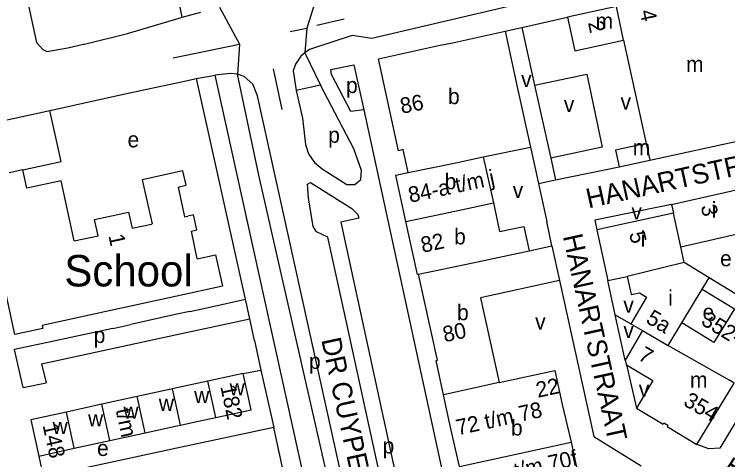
# Model space of a CAD drawing. Extents: x 159294 to 161936, y 384538 to 386517.
# Drawn here: x 160658.6 to 160840.4, y 385793.9 to 385907.4 of the extents above; entities that cross this region are included whole.
import ezdxf

# ---------------------------------------------------------------- set-up
doc = ezdxf.new("R2010")
doc.units = 0
for name, color, linetype in [('BLT_Basislijn', 7, 'Continuous'), ('BLT_Bebouwing', 7, 'Continuous'), ('BLT_Bebouwing_beschrifting', 7, 'Continuous'), ('BLT_Centroide', 7, 'Continuous'), ('BLT_Huisnummer', 7, 'Continuous'), ('BLT_Huisnummer_reeks', 7, 'Continuous'), ('BLT_Onderverdeling_panden', 7, 'Continuous'), ('BLT_Straatnaam', 7, 'Continuous'), ('BLT_Vlakafsluiter', 7, 'Continuous')]:
    doc.layers.add(name, color=color, linetype=linetype)

msp = doc.modelspace()

# ---------------------------------------------------------------- linework, layer by layer
at = {"layer": 'BLT_Basislijn'}
for p, q in [((160701.43, 385906.61), (160700, 385913.54)), ((160701.43, 385906.61), (160706.13, 385907.93)), ((160700, 385906.19), (160701.43, 385906.61)), ((160735.67, 385904.56), (160742.67, 385906.17)), ((160787.99, 385903.99), (160799.6, 385906.6)), ((160728.89, 385902.98), (160733.17, 385903.85)), ((160783.69, 385903.02), (160787.99, 385903.99)), ((160787.99, 385903.99), (160791.22, 385889.3)), ((160672.25, 385898.78), (160676.26, 385899.72)), ((160699.08, 385896.27), (160715.96, 385899.78)), ((160732.63, 385897.5), (160736.63, 385889.29)), ((160724.58, 385893.47), (160726.81, 385883.1)), ((160700, 385889.9), (160705.04, 385890.96)), ((160705.04, 385890.96), (160709.81, 385891.87)), ((160717.55, 385834.74), (160705.04, 385890.96)), ((160745.5, 385730.35), (160709.81, 385891.87)), ((160694.8, 385888.8), (160700, 385889.9)), ((160736.63, 385889.29), (160730.48, 385887.96)), ((160791.22, 385889.3), (160795.31, 385870.71)), ((160686.86, 385887.06), (160694.8, 385888.8)), ((160667.7, 385882.87), (160686.86, 385887.06)), ((160790.15, 385873.49), (160792.17, 385864.27)), ((160795.31, 385870.71), (160796.53, 385865.14)), ((160792.17, 385864.27), (160796.53, 385865.14)), ((160792.17, 385864.27), (160792.69, 385861.9)), ((160792.69, 385861.9), (160794.29, 385854.6)), ((160795.64, 385848.38), (160794.29, 385854.6)), ((160811.77, 385830.82), (160809.9, 385839.52)), ((160708.45, 385832.72), (160717.55, 385834.74)), ((160718.61, 385829.78), (160717.55, 385834.74)), ((160703.32, 385831.65), (160708.45, 385832.72)), ((160700, 385830.91), (160688.27, 385828.33)), ((160703.32, 385831.65), (160700, 385830.91)), ((160700, 385825.76), (160718.61, 385829.78)), ((160719.79, 385824.26), (160718.61, 385829.78)), ((160811.77, 385830.82), (160815.77, 385828.51)), ((160814.27, 385819.22), (160811.77, 385830.82)), ((160683.72, 385827.34), (160665.9, 385823.49)), ((160683.72, 385827.34), (160688.27, 385828.33)), ((160665.51, 385818.32), (160700, 385825.76)), ((160719.79, 385824.26), (160721.44, 385816.72)), ((160658.68, 385821.91), (160658.52, 385821.87)), ((160665.9, 385823.49), (160658.68, 385821.91)), ((160660.89, 385812.23), (160658.68, 385821.91)), ((160665.51, 385818.32), (160666.69, 385813.48)), ((160716.97, 385815.84), (160721.44, 385816.72)), ((160721.44, 385816.72), (160724.72, 385802.06)), ((160814.59, 385818.03), (160817.14, 385807.01)), ((160660.89, 385812.23), (160666.69, 385813.48)), ((160724.72, 385802.06), (160700, 385796.77)), ((160728.48, 385784.73), (160724.72, 385802.06)), ((160700, 385796.77), (160665.98, 385789.49)), ((160664.89, 385794.81), (160665.98, 385789.49))]:
    msp.add_line(p, q, dxfattribs=at)
for points in [[(160878.09, 385873.27), (160882.75, 385872.03), (160884.03, 385872.93), (160885.3, 385874.52), (160884.95, 385877.35), (160895.88, 385895.1), (160896.53, 385895.86), (160901.29, 385903.4), (160899.44, 385905.93), (160897.31, 385907.67), (160894.48, 385908.01), (160892.15, 385906.21), (160890.48, 385906.26), (160855.53, 385917.61), (160853.29, 385921.28), (160852.6, 385921.78), (160843.49, 385923.4), (160835.67, 385923.48), (160835.16, 385923.35), (160832.82, 385920.7), (160749.73, 385901.19), (160744.7, 385901.94), (160733.87, 385898.4), (160732.63, 385897.5)], [(160662.18, 385909.92), (160664.27, 385900.21), (160665.89, 385898.42), (160666.9, 385897.85), (160672.25, 385898.78)], [(160676.26, 385899.72), (160676.5, 385899.78), (160687.48, 385902.43), (160700, 385906.19)], [(160732.63, 385897.5), (160731.6, 385896.7), (160730.27, 385894.68), (160729.64, 385892.97), (160730.48, 385887.96)], [(160747.67, 385883.02), (160744.38, 385882.56), (160739.46, 385892.05), (160739.25, 385893.33), (160745.1, 385894.44), (160747.67, 385883.02)], [(160715.46, 385892.12), (160713.71, 385892.28), (160709.81, 385891.87)], [(160754.63, 385730.71), (160751.74, 385730.06), (160740.78, 385778.98), (160720.92, 385866.4), (160715.46, 385892.12)], [(160754.63, 385730.71), (160754.14, 385734.73), (160720.6, 385886.61), (160719.38, 385889.57), (160717.22, 385891.54), (160715.46, 385892.12)], [(160791.22, 385889.3), (160804.53, 385892.1), (160808.46, 385873.49), (160795.31, 385870.71)], [(160730.48, 385887.96), (160732.05, 385880.87), (160732.86, 385874.14), (160733.6, 385871.81), (160735.09, 385869.59), (160737.03, 385868), (160743.33, 385864.01), (160745.4, 385863.98), (160746.96, 385865.27), (160747.06, 385867.56), (160745.18, 385873.08), (160736.63, 385889.29)], [(160632.93, 385875.27), (160634.13, 385875.52), (160667.7, 385882.87)], [(160660.78, 385867.76), (160670.53, 385869.87), (160667.7, 385882.87)], [(160747.67, 385883.02), (160768.27, 385788.21), (160769.22, 385781.84), (160780.43, 385731.68), (160799.95, 385736.03), (160802.41, 385737.21), (160804.67, 385738.85), (160806.58, 385741.49), (160830.21, 385784.39), (160829.16, 385785.78), (160826.27, 385787.57)], [(160796.53, 385865.14), (160812.79, 385868.45)], [(160757.66, 385763.07), (160743.38, 385828.5), (160738.5, 385850.53), (160735.66, 385851.97), (160734.78, 385853.31), (160733.62, 385860.56), (160733.33, 385864.1), (160734.07, 385864.46), (160744.64, 385857.89), (160746.13, 385856.36), (160746.45, 385855.41), (160741.82, 385854.36), (160767.88, 385734.22)], [(160871.78, 385862.82), (160873.71, 385861.61), (160875.18, 385859.61), (160874.95, 385857.23), (160838.41, 385796.78), (160835.65, 385796.65), (160832.57, 385797.73)], [(160826.13, 385858.87), (160806.56, 385854.94), (160807.11, 385852.4)], [(160797.58, 385839.53), (160806.29, 385799.82), (160818.33, 385792.27)]]:
    msp.add_lwpolyline(points, dxfattribs=at)
at = {"layer": 'BLT_Bebouwing'}
for p, q in [((160812.05, 385909.31), (160799.6, 385906.6)), ((160783.69, 385903.02), (160786.88, 385888.44)), ((160813.9, 385900.78), (160819.64, 385874.45)), ((160786.88, 385888.44), (160790.15, 385873.49)), ((160820.58, 385870.15), (160847.59, 385876.06)), ((160778.13, 385871.03), (160790.15, 385873.49)), ((160778.13, 385871.03), (160780.7, 385859.28)), ((160812.79, 385868.45), (160820.58, 385870.15)), ((160826.13, 385858.87), (160844.14, 385862.99)), ((160826.13, 385858.87), (160826.62, 385856.72)), ((160826.62, 385856.72), (160807.11, 385852.4)), ((160688.65, 385852.86), (160693.58, 385853.92)), ((160788.46, 385853.32), (160789.82, 385847.11)), ((160807.11, 385852.4), (160809.9, 385839.52)), ((160828.49, 385848.13), (160844.8, 385851.87)), ((160673.86, 385849.61), (160678.37, 385850.57)), ((160789.82, 385847.11), (160795.64, 385848.38)), ((160795.64, 385848.38), (160797.58, 385839.53)), ((160835.7, 385840.18), (160829.32, 385844.08)), ((160809.9, 385839.52), (160814.81, 385840.59)), ((160842.21, 385836.22), (160835.7, 385840.18)), ((160797.58, 385839.53), (160777.43, 385835.12)), ((160777.43, 385835.12), (160782.16, 385813.51)), ((160815.77, 385828.51), (160818.7, 385826.79)), ((160818.7, 385826.79), (160814.27, 385819.22)), ((160814.27, 385819.22), (160814.59, 385818.03)), ((160716.97, 385815.84), (160707.95, 385813.88)), ((160707.95, 385813.88), (160700, 385812.14)), ((160698.94, 385811.91), (160689.92, 385809.94)), ((160700, 385812.14), (160698.94, 385811.91)), ((160689.92, 385809.94), (160680.9, 385807.98)), ((160769.89, 385801.75), (160767.99, 385810.41)), ((160680.9, 385807.98), (160671.89, 385806.01)), ((160798.25, 385807.92), (160800.49, 385798.32)), ((160691.94, 385800.71), (160700, 385802.47)), ((160700, 385802.47), (160700.95, 385802.68)), ((160772.11, 385792.14), (160769.89, 385801.75)), ((160682.92, 385798.74), (160691.94, 385800.71)), ((160673.9, 385796.77), (160682.92, 385798.74)), ((160664.89, 385794.81), (160673.9, 385796.77))]:
    msp.add_line(p, q, dxfattribs=at)
for points in [[(160799.6, 385906.6), (160801.46, 385898.07), (160813.9, 385900.78)], [(160758.98, 385867.08), (160757.71, 385872.87), (160756.51, 385872.61), (160751.39, 385896.01), (160766.74, 385899.37), (160770.75, 385900.19), (160783.69, 385903.02)], [(160819.64, 385874.45), (160811.86, 385872.75), (160812.79, 385868.45)], [(160660.78, 385867.76), (160657.26, 385866.99)], [(160673.86, 385849.61), (160670.53, 385864.91), (160661.81, 385863.03), (160660.78, 385867.76)], [(160701.56, 385867.49), (160700, 385867.15)], [(160700.38, 385863.28), (160702.38, 385863.8), (160701.56, 385867.49)], [(160700, 385867.15), (160691.2, 385865.21)], [(160758.43, 385854.55), (160755.84, 385866.39), (160758.98, 385867.08)], [(160691.2, 385865.21), (160693.77, 385853.96), (160693.58, 385853.92)], [(160700.38, 385863.28), (160701.99, 385855.76), (160702.82, 385855.94)], [(160780.7, 385859.28), (160782.3, 385851.98), (160788.46, 385853.32)], [(160679.97, 385850.92), (160679.07, 385855.05), (160687.75, 385856.96), (160688.65, 385852.86)], [(160705.25, 385845.08), (160703.74, 385852.11), (160705.14, 385852.41), (160704.29, 385856.3), (160702.82, 385855.94)], [(160761.62, 385841.12), (160761.39, 385841.07), (160758.43, 385854.55)], [(160678.37, 385850.57), (160679.97, 385850.92)], [(160829.32, 385844.08), (160828.49, 385848.13)], [(160705.25, 385845.08), (160709.91, 385846.08), (160711.66, 385838.11), (160700, 385835.57)], [(160682.04, 385831.65), (160665.69, 385828.09), (160665.86, 385827.3), (160658.72, 385825.76), (160655.22, 385841.97)], [(160767.99, 385810.41), (160766.09, 385819.11), (160766.45, 385819.19), (160761.62, 385841.12)], [(160814.81, 385840.59), (160815.82, 385835.92), (160817.91, 385836.38), (160819.74, 385835.3), (160815.77, 385828.51)], [(160828.74, 385828.76), (160833.93, 385837.28)], [(160833.93, 385837.28), (160842.12, 385832.29), (160836.92, 385823.77), (160828.74, 385828.76)], [(160700, 385835.57), (160682.04, 385831.65)], [(160782.16, 385813.51), (160796.35, 385816.61), (160798.25, 385807.92)], [(160814.59, 385818.03), (160821.36, 385814.07), (160817.14, 385807.01)], [(160709.97, 385804.65), (160718.98, 385806.61), (160716.97, 385815.84)], [(160832.57, 385797.73), (160842.03, 385813.39), (160840.86, 385814.11)], [(160671.89, 385806.01), (160662.82, 385804.03), (160664.89, 385794.81)], [(160817.14, 385807.01), (160823.94, 385802.92), (160824.17, 385803.29), (160825.19, 385802.66), (160824.97, 385802.3), (160832.57, 385797.73)], [(160700.95, 385802.68), (160703.96, 385803.34), (160709.97, 385804.65)], [(160800.49, 385798.32), (160802.24, 385790.33), (160788.8, 385787.4), (160789.81, 385782.74)]]:
    msp.add_lwpolyline(points, dxfattribs=at)
at = {"layer": 'BLT_Onderverdeling_panden'}
for p, q in [((160813.9, 385900.78), (160812.05, 385909.31)), ((160819.64, 385874.45), (160820.58, 385870.15)), ((160771.14, 385869.5), (160778.13, 385871.03)), ((160758.98, 385867.08), (160771.14, 385869.5)), ((160772.52, 385857.55), (160780.7, 385859.28)), ((160758.43, 385854.55), (160772.52, 385857.55)), ((160775.47, 385844.06), (160789.82, 385847.11)), ((160761.62, 385841.12), (160775.47, 385844.06)), ((160829.32, 385844.08), (160814.81, 385840.59)), ((160818.7, 385826.79), (160825.21, 385822.98)), ((160825.21, 385822.98), (160840.86, 385814.11)), ((160709.97, 385804.65), (160707.95, 385813.88)), ((160782.16, 385813.51), (160767.99, 385810.41)), ((160700, 385807.04), (160698.94, 385811.91)), ((160691.94, 385800.71), (160689.92, 385809.94)), ((160682.92, 385798.74), (160680.9, 385807.98)), ((160673.9, 385796.77), (160671.89, 385806.01)), ((160700.95, 385802.68), (160700, 385807.04)), ((160772.11, 385792.14), (160800.49, 385798.32))]:
    msp.add_line(p, q, dxfattribs=at)
for points in [[(160828.49, 385848.13), (160826.62, 385856.72)], [(160833.93, 385837.28), (160835.7, 385840.18)], [(160825.21, 385822.98), (160828.74, 385828.76)]]:
    msp.add_lwpolyline(points, dxfattribs=at)
at = {"layer": 'BLT_Vlakafsluiter'}
for p, q in [((160736.48, 385914.45), (160733.17, 385903.85)), ((160710.91, 385909.14), (160715.96, 385899.78)), ((160733.17, 385903.85), (160732.63, 385897.5)), ((160715.96, 385899.78), (160715.46, 385892.12))]:
    msp.add_line(p, q, dxfattribs=at)

# ---------------------------------------------------------------- texts
at = {"layer": 'BLT_Bebouwing_beschrifting'}
msp.add_text('School', height=8, dxfattribs=at).set_placement((160671.36, 385838.02))
at = {"layer": 'BLT_Centroide'}
for s, p in [('m', (160806.75, 385903.69)), ('m', (160829.81, 385892.67)), ('v', (160787.78, 385888.82)), ('p', (160743.16, 385887.29)), ('b', (160769.14, 385884.47)), ('v', (160798.67, 385882.43)), ('v', (160813.12, 385883.1)), ('e', (160687.47, 385873.45)), ('p', (160738.61, 385874.62)), ('m', (160816.22, 385871.44)), ('b', (160768.28, 385862.78)), ('v', (160785.64, 385860.57)), ('v', (160815.88, 385855.08)), ('i', (160836.36, 385855.56)), ('b', (160770.7, 385848.74)), ('i', (160818.26, 385848.12)), ('e', (160838.47, 385843.16)), ('i', (160825.25, 385833.08)), ('b', (160771.45, 385829.41)), ('v', (160813.83, 385831.32)), ('e', (160834.02, 385829.51)), ('v', (160791.35, 385827.04)), ('v', (160813.83, 385824.89)), ('p', (160678.84, 385823.61)), ('p', (160733.72, 385816.99)), ('m', (160830.81, 385812.25)), ('w', (160713.47, 385810.25)), ('v', (160817.76, 385809.89)), ('w', (160704.45, 385808.28)), ('w', (160695.44, 385806.31)), ('w', (160686.42, 385804.34)), ('w', (160677.41, 385802.38)), ('b', (160785.19, 385800.03)), ('w', (160668.36, 385800.41)), ('p', (160752.47, 385795.44)), ('e', (160679.7, 385794.82))]:
    msp.add_text(s, height=4, dxfattribs=at).set_placement(p)
at = {"layer": 'BLT_Huisnummer'}
for s, rotation, p in [('2', 282.2912, (160804.79, 385905.24)), ('86', 11.2348, (160757.36, 385881.99)), ('3', 282.5181, (160833.52, 385858.47)), ('1', 282.1014, (160682.58, 385850.95)), ('82', 11.9879, (160762.65, 385846.57)), ('5', 282.2217, (160815.3, 385851.56)), ('5a', 329.6635, (160819.33, 385828.9)), ('80', 12.3489, (160768.28, 385823.77))]:
    msp.add_text(s, height=4, rotation=rotation, dxfattribs=at).set_placement(p)
at = {"layer": 'BLT_Huisnummer_reeks'}
for s, rotation, p in [('4', 282.292, (160817.97, 385908.15)), ('84-a t/m j', 11.9877, (160759.48, 385859.31)), ('352-a-b', 328.6724, (160833.36, 385828.5)), ('7', 329.6684, (160817.31, 385819.52)), ('22', 12.2835, (160792.04, 385809.62)), ('182', 282.3137, (160711.09, 385812.52)), ('354', 329.671, (160828.86, 385807.89)), ('72 t/m 78', 12.2835, (160771.65, 385800.06)), ('t/m', 282.2834, (160684.42, 385806.57)), ('148', 282.6504, (160665.79, 385802.65)), ('70-a t/m 70f', 12.288, (160774.49, 385786.44))]:
    msp.add_text(s, height=4, rotation=rotation, dxfattribs=at).set_placement(p)
at = {"layer": 'BLT_Straatnaam'}
for s, height, rotation, p in [('HANARTSTRAAT', 5, 12.4395, (160804.93, 385857.9)), ('HANARTSTRAAT', 4.9999, 282.4395, (160798.39, 385850.83)), ('DR CUYPERSLAAN', 5, 282.3064, (160736.81, 385824.44)), ('WOENSELSESTRAAT', 5, 56.7863, (160808.52, 385734.38))]:
    msp.add_text(s, height=height, rotation=rotation, dxfattribs=at).set_placement(p)

doc.saveas('drawing.dxf')
